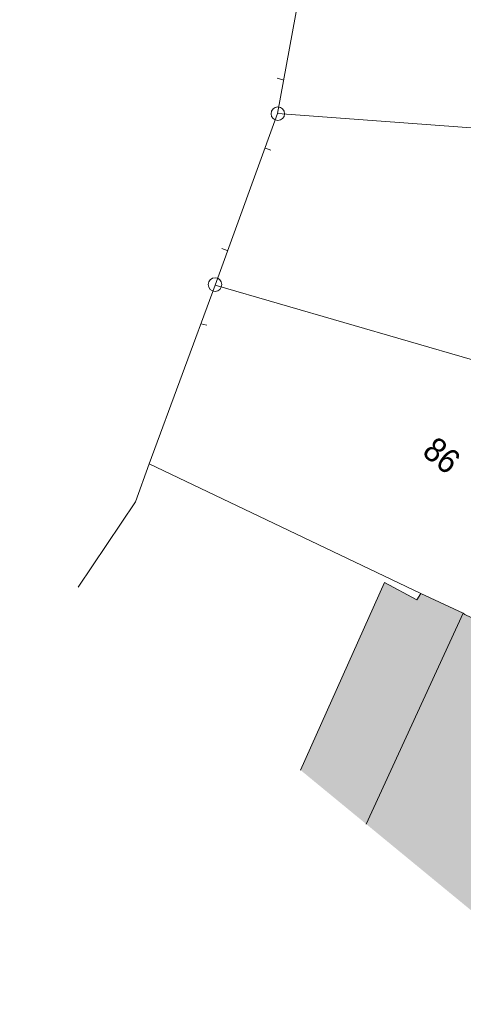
# Model space of a CAD drawing. Header units: metres. Extents: x -740 to 758, y -633 to 854.
# Tile 271 of 656: x -92 to -72, y -495 to -450. Entities that reach past the tile are written whole.
import ezdxf

# ---------------------------------------------------------------- set-up
doc = ezdxf.new("R2010")
doc.units = ezdxf.units.M
doc.header["$MEASUREMENT"] = 0
doc.layers.add('Grundkarte.LOVION', color=7, linetype='Continuous')
doc.layers.add('Grundkarte_Text.LOVION', color=7, linetype='Continuous')
doc.styles.add('ERSTELLTER_STIL_1', font='arial.ttf')

msp = doc.modelspace()

# ---------------------------------------------------------------- hatches: boundary and pattern name
at = {"layer": 'Grundkarte.LOVION', "linetype": 'Continuous', "lineweight": 18}
for points in [[(-73.716, -476.291), (-73.895, -476.575), (-75.392, -475.775), (-79.248, -484.399), (-76.227, -486.881), (-71.766, -477.194)], [(-76.227, -486.881), (-67.293, -494.224), (-66.673, -494.518), (-61.473, -482.099), (-71.701, -477.247), (-71.766, -477.194)]]:
    msp.add_hatch(color=9, dxfattribs=at).paths.add_polyline_path(points)

# ---------------------------------------------------------------- linework, layer by layer
at = {"layer": 'Grundkarte.LOVION', "color": 253, "linetype": 'Continuous', "lineweight": 18}
msp.add_lwpolyline([(-94.823, -422.435), (-82.88, -423.366), (-83.173, -427.326), (-81.258, -434.823), (-78.647, -445.208), (-80.306, -454.237), (-83.171, -462.113), (-86.21, -470.331), (-86.837, -472.077), (-89.468, -475.999), (-86.837, -472.077), (-86.21, -470.331), (-83.171, -462.113), (-68.387, -466.401), (-57.345, -469.607), (-53.999, -470.58), (-57.355, -482.199), (-58.096, -483.69), (-63.851, -495.868), (-66.673, -494.518), (-67.293, -494.224)], dxfattribs=at)
at = {"layer": 'Grundkarte.LOVION', "color": 8, "linetype": 'Continuous', "lineweight": 18}
for points in [[(-94.823, -422.435), (-82.88, -423.366), (-83.173, -427.326), (-81.258, -434.823), (-78.647, -445.208), (-80.306, -454.237), (-83.171, -462.113), (-86.21, -470.331), (-86.837, -472.077), (-89.468, -475.999), (-86.837, -472.077), (-86.21, -470.331), (-73.716, -476.291), (-71.766, -477.194), (-71.701, -477.247), (-61.473, -482.099), (-58.096, -483.69), (-63.851, -495.868), (-66.673, -494.518), (-67.293, -494.224), (-66.673, -494.518), (-63.851, -495.868), (-64.272, -496.707)], [(-82.88, -423.366), (-83.173, -427.326), (-81.258, -434.823), (-78.647, -445.208), (-80.306, -454.237)], [(-80.317, -452.612), (-80.012, -452.701)], [(-80.306, -454.237), (-83.171, -462.113)], [(-80.614, -455.922), (-80.859, -455.828)], [(-82.863, -460.427), (-82.617, -460.522)], [(-83.171, -462.113), (-86.21, -470.331)], [(-83.553, -463.953), (-83.825, -463.891)], [(-79.248, -484.399), (-75.392, -475.775), (-73.895, -476.575), (-73.716, -476.291), (-71.766, -477.194), (-76.227, -486.881)], [(-76.227, -486.881), (-71.766, -477.194), (-71.701, -477.247), (-61.473, -482.099), (-66.673, -494.518), (-67.293, -494.224)]]:
    msp.add_lwpolyline(points, dxfattribs=at)
at = {"layer": 'Grundkarte.LOVION', "color": 253, "linetype": 'Continuous', "lineweight": 18}
for points in [[(-81.258, -434.823), (-66.634, -435.964), (-64.641, -436.095), (-53.146, -436.981), (-49.427, -437.238), (-50.888, -456.444), (-54.523, -456.149), (-65.032, -455.374), (-65.954, -455.316), (-69.946, -454.997), (-80.306, -454.237), (-78.647, -445.208)], [(-80.306, -454.237), (-69.946, -454.997), (-65.954, -455.316), (-65.032, -455.374), (-54.523, -456.149), (-50.888, -456.444), (-51.254, -461.475), (-53.999, -470.58), (-57.345, -469.607), (-68.387, -466.401), (-83.171, -462.113)]]:
    msp.add_lwpolyline(points, close=True, dxfattribs=at)
at = {"layer": 'Grundkarte.LOVION', "color": 8, "linetype": 'Continuous', "lineweight": 18}
for points in [[(-81.258, -434.823), (-66.634, -435.964), (-64.641, -436.095), (-53.146, -436.981), (-49.427, -437.238), (-50.888, -456.444), (-54.523, -456.149), (-65.032, -455.374), (-65.954, -455.316), (-69.946, -454.997), (-80.306, -454.237), (-78.647, -445.208)], [(-80.306, -454.237), (-69.946, -454.997), (-65.954, -455.316), (-65.032, -455.374), (-54.523, -456.149), (-50.888, -456.444), (-51.254, -461.475), (-53.999, -470.58), (-57.345, -469.607), (-68.387, -466.401), (-83.171, -462.113)], [(-57.355, -482.199), (-58.096, -483.69), (-61.473, -482.099), (-71.701, -477.247), (-71.766, -477.194), (-73.716, -476.291), (-86.21, -470.331), (-83.171, -462.113), (-68.387, -466.401), (-57.345, -469.607), (-53.999, -470.58)]]:
    msp.add_lwpolyline(points, close=True, dxfattribs=at)
at = {"layer": 'Grundkarte.LOVION', "color": 9, "linetype": 'Continuous', "lineweight": 18}
for centre, radius in [((-80.29, -454.24), 0.312), ((-83.178, -462.092), 0.314)]:
    msp.add_circle(centre, radius, dxfattribs=at)

# ---------------------------------------------------------------- texts
at = {"layer": 'Grundkarte_Text.LOVION', "color": 7, "linetype": 'Continuous', "lineweight": 13, "insert": (-73.72, -469.886), "char_height": 1.12432, "attachment_point": 7, "rotation": 320.5853, "style": 'ERSTELLTER_STIL_1'}
msp.add_mtext('{\\A1;\\W0.89450x;86}', dxfattribs=at)

doc.saveas('drawing.dxf')
